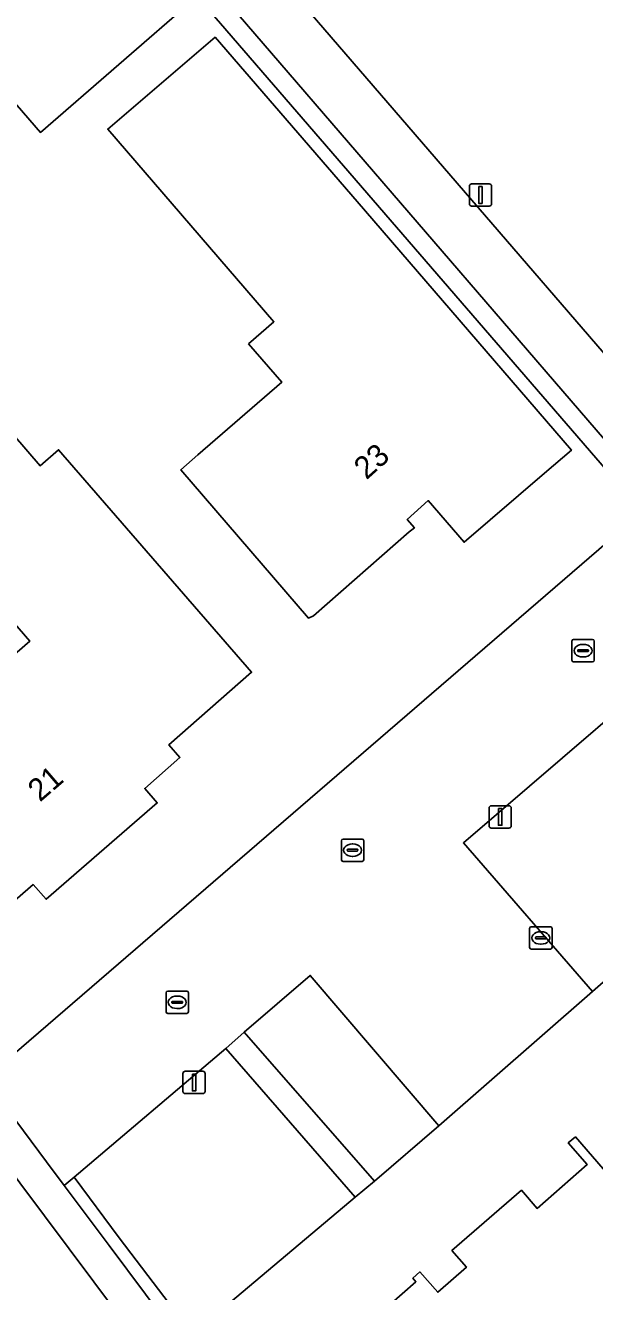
# Model space of a CAD drawing. Extents: x 155887 to 156869, y 383880 to 384678.
# Drawn here: x 156711.7 to 156737.2, y 384474.7 to 384531.4 of the extents above; entities that cross this region are included whole.
import ezdxf

# ---------------------------------------------------------------- set-up
doc = ezdxf.new("R2010")
doc.units = 0
for name, color, linetype in [('IMGEO_Erf', 7, 'Continuous'), ('IMGEO_Fietspad_gesloten', 7, 'Continuous'), ('IMGEO_Groenvoorziening', 7, 'Continuous'), ('IMGEO_Haag', 7, 'Continuous'), ('IMGEO_Kolk', 7, 'Continuous'), ('IMGEO_Lichtmast', 7, 'Continuous'), ('IMGEO_Pand', 7, 'Continuous'), ('IMGEO_Pand_nummerreeks', 7, 'Continuous'), ('IMGEO_Rijbaan_lokaal_open', 7, 'Continuous'), ('IMGEO_Voetpad_open', 7, 'Continuous')]:
    doc.layers.add(name, color=color, linetype=linetype)

msp = doc.modelspace()

# ---------------------------------------------------------------- linework, layer by layer
at = {"layer": 'IMGEO_Erf'}
for points in [[(156701.431, 384553.575), (156675.468, 384531.273), (156703.945, 384493.136), (156704.845, 384491.931), (156710.352, 384484.555), (156739.345, 384509.57), (156719.422, 384532.653), (156712.4, 384526.557), (156708.802, 384530.72), (156711.678, 384533.209)], [(156737.575, 384471.15), (156735.265, 384469.158), (156736.604, 384467.606), (156733.167, 384464.64), (156733.067, 384464.755), (156731.828, 384466.192), (156730.828, 384465.313), (156727.093, 384469.646), (156726.892, 384469.509), (156724.987, 384471.728), (156727.228, 384473.662), (156727.372, 384473.495), (156729.202, 384475.105), (156729.068, 384475.268), (156729.385, 384475.545), (156730.182, 384474.635), (156731.461, 384475.756), (156730.811, 384476.497), (156733.923, 384479.197), (156734.624, 384478.389), (156736.86, 384480.348), (156736.023, 384481.318), (156736.343, 384481.587), (156750.808, 384464.843)]]:
    msp.add_lwpolyline(points, dxfattribs=at)
for points in [[(156721.716, 384517.093), (156722.848, 384518.081), (156715.415, 384526.712), (156720.214, 384530.82), (156726.572, 384523.461), (156736.163, 384512.328), (156734.96, 384511.299), (156731.36, 384508.208), (156729.757, 384510.074), (156728.815, 384509.231), (156729.134, 384508.859), (156728.907, 384508.68), (156724.615, 384504.919), (156724.401, 384504.807), (156718.68, 384511.451), (156719.443, 384512.122), (156723.198, 384515.374)], [(156710.73, 384515.228), (156709.899, 384514.508), (156712.387, 384511.636), (156713.216, 384512.354), (156721.849, 384502.389), (156718.147, 384499.141), (156718.643, 384498.575), (156717.069, 384497.194), (156717.632, 384496.544), (156712.653, 384492.229), (156712.077, 384492.889), (156710.67, 384491.671), (156707.059, 384495.814), (156706.308, 384495.175), (156702.752, 384499.28), (156706.341, 384502.389), (156708.043, 384500.424), (156711.921, 384503.783), (156705.746, 384510.91), (156701.045, 384506.837), (156697.443, 384510.994), (156707.129, 384519.385)], [(156757.218, 384488.837), (156756.564, 384489.594), (156748.919, 384498.444), (156737.098, 384488.094), (156730.232, 384482.082), (156727.346, 384479.612), (156726.487, 384478.889), (156719.208, 384472.761), (156754.057, 384426.161), (156786.92, 384454.456)]]:
    msp.add_lwpolyline(points, close=True, dxfattribs=at)
at = {"layer": 'IMGEO_Fietspad_gesloten'}
msp.add_lwpolyline([(156829.644, 384321.55), (156794.611, 384368.257), (156790.032, 384374.386), (156786.635, 384378.933), (156755.816, 384420.182), (156752.409, 384424.742), (156673.852, 384529.885), (156671.16, 384527.565), (156674.821, 384522.667), (156704.959, 384482.356), (156711.065, 384474.144), (156711.211, 384473.888), (156716.533, 384466.816), (156746.629, 384426.496), (156756.695, 384413.1), (156780.368, 384381.357), (156791.786, 384366.121), (156791.933, 384365.945), (156822.101, 384325.753), (156823.908, 384323.325), (156828.151, 384317.576), (156829.644, 384321.55)], dxfattribs=at)
at = {"layer": 'IMGEO_Groenvoorziening'}
for points in [[(156701.627, 384558.41), (156746.365, 384506.522), (156752, 384500), (156792.9, 384452.66), (156806.723, 384464.552), (156785.482, 384488.274), (156779.883, 384495.023), (156777.21, 384497.871), (156775.598, 384500), (156769.41, 384508.172), (156762.452, 384516.465), (156756.545, 384523.93), (156751.882, 384529.312), (156748.688, 384532.293), (156745.408, 384535.691), (156739.222, 384543.094), (156737.963, 384544.473), (156732.76, 384550.173), (156717.577, 384565.925), (156716.021, 384567.715)], [(156705.337, 384548.958), (156719.422, 384532.653), (156739.345, 384509.57), (156739.97, 384510.109), (156702.057, 384554.113), (156701.431, 384553.575)], [(156748.919, 384498.444), (156743.246, 384504.998), (156731.33, 384494.75), (156737.098, 384488.094)], [(156730.232, 384482.082), (156724.476, 384488.82), (156721.523, 384486.285), (156727.346, 384479.612)], [(156719.208, 384472.761), (156726.487, 384478.889), (156720.695, 384485.553), (156713.908, 384479.785), (156715.918, 384477.072)], [(156719.208, 384472.761), (156715.918, 384477.072), (156713.908, 384479.785), (156713.47, 384479.412), (156715.479, 384476.731), (156718.735, 384472.363), (156753.516, 384425.695), (156754.057, 384426.161)]]:
    msp.add_lwpolyline(points, close=True, dxfattribs=at)
at = {"layer": 'IMGEO_Haag'}
for points in [[(156705.337, 384548.958), (156719.422, 384532.653), (156739.345, 384509.57), (156739.97, 384510.109), (156702.057, 384554.113), (156701.431, 384553.575)], [(156719.208, 384472.761), (156715.918, 384477.072), (156713.908, 384479.785), (156713.47, 384479.412), (156715.479, 384476.731), (156718.735, 384472.363), (156753.516, 384425.695), (156754.057, 384426.161)]]:
    msp.add_lwpolyline(points, close=True, dxfattribs=at)
at = {"layer": 'IMGEO_Kolk'}
for p, q in [((156736.258, 384503.858), (156737.11, 384503.858)), ((156736.183, 384502.932), (156736.183, 384503.784)), ((156736.442, 384503.352), (156736.442, 384503.364)), ((156736.88, 384503.315), (156736.482, 384503.315)), ((156736.485, 384503.401), (156736.883, 384503.401)), ((156736.671, 384503.638), (156736.696, 384503.638)), ((156736.926, 384503.364), (156736.926, 384503.352)), ((156737.184, 384503.784), (156737.184, 384502.932)), ((156737.11, 384502.858), (156736.258, 384502.858)), ((156736.694, 384503.078), (156736.669, 384503.078)), ((156725.87, 384493.999), (156725.87, 384494.851)), ((156725.945, 384494.925), (156726.797, 384494.925)), ((156726.871, 384494.851), (156726.871, 384493.999)), ((156726.129, 384494.419), (156726.129, 384494.431)), ((156726.567, 384494.382), (156726.169, 384494.382)), ((156726.172, 384494.468), (156726.57, 384494.468)), ((156726.358, 384494.705), (156726.383, 384494.705)), ((156726.613, 384494.431), (156726.613, 384494.419)), ((156726.797, 384493.925), (156725.945, 384493.925)), ((156726.381, 384494.145), (156726.356, 384494.145)), ((156734.292, 384490.07), (156734.292, 384490.922)), ((156734.367, 384490.996), (156735.219, 384490.996)), ((156735.293, 384490.922), (156735.293, 384490.07)), ((156734.551, 384490.49), (156734.551, 384490.502)), ((156734.989, 384490.453), (156734.591, 384490.453)), ((156734.594, 384490.539), (156734.992, 384490.539)), ((156734.78, 384490.776), (156734.805, 384490.776)), ((156735.035, 384490.502), (156735.035, 384490.49)), ((156735.219, 384489.996), (156734.367, 384489.996)), ((156734.803, 384490.216), (156734.778, 384490.216)), ((156718.023, 384487.189), (156718.023, 384488.041)), ((156718.098, 384488.115), (156718.95, 384488.115)), ((156719.024, 384488.041), (156719.024, 384487.189)), ((156718.282, 384487.609), (156718.282, 384487.621)), ((156718.72, 384487.572), (156718.322, 384487.572)), ((156718.325, 384487.658), (156718.723, 384487.658)), ((156718.511, 384487.895), (156718.536, 384487.895)), ((156718.766, 384487.621), (156718.766, 384487.609)), ((156718.95, 384487.115), (156718.098, 384487.115)), ((156718.534, 384487.335), (156718.509, 384487.335))]:
    msp.add_line(p, q, dxfattribs=at)
for points in [[(156736.258, 384503.858), (156737.11, 384503.858)], [(156736.183, 384502.932), (156736.183, 384503.784)], [(156737.184, 384503.784), (156737.184, 384502.932)], [(156737.11, 384502.858), (156736.258, 384502.858)], [(156725.87, 384493.999), (156725.87, 384494.851)], [(156725.945, 384494.925), (156726.797, 384494.925)], [(156726.871, 384494.851), (156726.871, 384493.999)], [(156726.797, 384493.925), (156725.945, 384493.925)], [(156734.292, 384490.07), (156734.292, 384490.922)], [(156734.367, 384490.996), (156735.219, 384490.996)], [(156735.293, 384490.922), (156735.293, 384490.07)], [(156735.219, 384489.996), (156734.367, 384489.996)], [(156718.023, 384487.189), (156718.023, 384488.041)], [(156718.098, 384488.115), (156718.95, 384488.115)], [(156719.024, 384488.041), (156719.024, 384487.189)], [(156718.95, 384487.115), (156718.098, 384487.115)]]:
    msp.add_lwpolyline(points, dxfattribs=at)
for centre, radius, start, end in [((156736.26, 384503.782), 0.0765, 91.552, 178.448), ((156736.26, 384503.782), 0.0765, 91.552, 178.448), ((156737.108, 384503.782), 0.0765, 1.552, 88.448), ((156737.108, 384503.782), 0.0765, 1.552, 88.448), ((156736.482, 384503.361), 0.0403, 85.8775, 175.7526), ((156736.479, 384503.351), 0.0366, 178.938, 274.7102), ((156736.883, 384503.358), 0.043, 264.8664, 352.4533), ((156736.887, 384503.363), 0.0386, 1.7309, 96.639), ((156736.26, 384502.934), 0.0765, 181.552, 268.448), ((156736.26, 384502.934), 0.0765, 181.552, 268.448), ((156737.108, 384502.934), 0.0765, 271.552, 358.448), ((156737.108, 384502.934), 0.0765, 271.552, 358.448), ((156725.947, 384494.849), 0.0765, 91.552, 178.448), ((156725.947, 384494.849), 0.0765, 91.552, 178.448), ((156726.795, 384494.849), 0.0765, 1.552, 88.448), ((156726.795, 384494.849), 0.0765, 1.552, 88.448), ((156726.169, 384494.428), 0.0403, 85.8775, 175.7526), ((156726.166, 384494.418), 0.0366, 178.938, 274.7102), ((156726.57, 384494.425), 0.043, 264.8664, 352.4533), ((156726.574, 384494.43), 0.0386, 1.7309, 96.639), ((156725.947, 384494.001), 0.0765, 181.552, 268.448), ((156725.947, 384494.001), 0.0765, 181.552, 268.448), ((156726.795, 384494.001), 0.0765, 271.552, 358.448), ((156726.795, 384494.001), 0.0765, 271.552, 358.448), ((156734.369, 384490.92), 0.0765, 91.552, 178.448), ((156734.369, 384490.92), 0.0765, 91.552, 178.448), ((156735.217, 384490.92), 0.0765, 1.552, 88.448), ((156735.217, 384490.92), 0.0765, 1.552, 88.448), ((156734.591, 384490.499), 0.0403, 85.8775, 175.7526), ((156734.588, 384490.489), 0.0366, 178.938, 274.7102), ((156734.992, 384490.496), 0.043, 264.8664, 352.4533), ((156734.996, 384490.501), 0.0386, 1.7309, 96.639), ((156734.369, 384490.072), 0.0765, 181.552, 268.448), ((156734.369, 384490.072), 0.0765, 181.552, 268.448), ((156735.217, 384490.072), 0.0765, 271.552, 358.448), ((156735.217, 384490.072), 0.0765, 271.552, 358.448), ((156718.1, 384488.039), 0.0765, 91.552, 178.448), ((156718.1, 384488.039), 0.0765, 91.552, 178.448), ((156718.948, 384488.039), 0.0765, 1.552, 88.448), ((156718.948, 384488.039), 0.0765, 1.552, 88.448), ((156718.322, 384487.618), 0.0403, 85.8775, 175.7526), ((156718.319, 384487.608), 0.0366, 178.938, 274.7102), ((156718.723, 384487.615), 0.043, 264.8664, 352.4533), ((156718.727, 384487.62), 0.0386, 1.7309, 96.639), ((156718.1, 384487.191), 0.0765, 181.552, 268.448), ((156718.1, 384487.191), 0.0765, 181.552, 268.448), ((156718.948, 384487.191), 0.0765, 271.552, 358.448), ((156718.948, 384487.191), 0.0765, 271.552, 358.448)]:
    msp.add_arc(centre, radius, start, end, dxfattribs=at)
for centre, major_axis, ratio, start_param, end_param in [((156736.67, 384503.358), (-0.387, 0.002), 0.722429, 4.712389, 7.853982), ((156736.695, 384503.358), (-0.39, 0.002), 0.717154, 1.570796, 4.712389), ((156726.357, 384494.425), (-0.387, 0.002), 0.722429, 4.712389, 7.853982), ((156726.382, 384494.425), (-0.39, 0.002), 0.717154, 1.570796, 4.712389), ((156734.779, 384490.496), (-0.387, 0.002), 0.722429, 4.712389, 7.853982), ((156734.804, 384490.496), (-0.39, 0.002), 0.717154, 1.570796, 4.712389), ((156718.51, 384487.615), (-0.387, 0.002), 0.722429, 4.712389, 7.853982), ((156718.535, 384487.615), (-0.39, 0.002), 0.717154, 1.570796, 4.712389)]:
    msp.add_ellipse(centre, major_axis=major_axis, ratio=ratio, start_param=start_param, end_param=end_param, dxfattribs=at)
at = {"layer": 'IMGEO_Lichtmast'}
for p, q in [((156731.697, 384524.258), (156732.487, 384524.258)), ((156732.487, 384524.258), (156731.697, 384524.258)), ((156731.597, 384523.358), (156731.597, 384524.158)), ((156731.597, 384524.158), (156731.597, 384523.358)), ((156732.587, 384524.158), (156732.587, 384523.358)), ((156732.587, 384523.358), (156732.587, 384524.158)), ((156732.487, 384523.258), (156731.697, 384523.258)), ((156731.697, 384523.258), (156732.487, 384523.258)), ((156732.478, 384495.515), (156732.478, 384496.315)), ((156732.478, 384496.315), (156732.478, 384495.515)), ((156732.578, 384496.415), (156733.368, 384496.415)), ((156733.368, 384496.415), (156732.578, 384496.415)), ((156733.468, 384496.315), (156733.468, 384495.515)), ((156733.468, 384495.515), (156733.468, 384496.315)), ((156733.368, 384495.415), (156732.578, 384495.415)), ((156732.578, 384495.415), (156733.368, 384495.415)), ((156718.781, 384483.626), (156718.781, 384484.426)), ((156718.781, 384484.426), (156718.781, 384483.626)), ((156718.881, 384484.526), (156719.671, 384484.526)), ((156719.671, 384484.526), (156718.881, 384484.526)), ((156719.771, 384484.426), (156719.771, 384483.626)), ((156719.771, 384483.626), (156719.771, 384484.426)), ((156719.671, 384483.526), (156718.881, 384483.526)), ((156718.881, 384483.526), (156719.671, 384483.526))]:
    msp.add_line(p, q, dxfattribs=at)
for points in [[(156732.017, 384524.133), (156732.167, 384524.133), (156732.167, 384523.383), (156732.017, 384523.383), (156732.017, 384524.133)], [(156732.898, 384496.29), (156733.048, 384496.29), (156733.048, 384495.54), (156732.898, 384495.54), (156732.898, 384496.29)], [(156719.201, 384484.401), (156719.351, 384484.401), (156719.351, 384483.651), (156719.201, 384483.651), (156719.201, 384484.401)]]:
    msp.add_lwpolyline(points, dxfattribs=at)
for centre, start, end in [((156731.697, 384524.158), 90, 180), ((156731.697, 384524.158), 90, 180), ((156732.487, 384524.158), 0, 90), ((156732.487, 384524.158), 360, 90), ((156731.697, 384523.358), 180, 270), ((156731.697, 384523.358), 180, 270), ((156732.487, 384523.358), 270, 0), ((156732.487, 384523.358), 270, 0), ((156732.578, 384496.315), 90, 180), ((156732.578, 384496.315), 90, 180), ((156733.368, 384496.315), 0, 90), ((156733.368, 384496.315), 360, 90), ((156732.578, 384495.515), 180, 270), ((156732.578, 384495.515), 180, 270), ((156733.368, 384495.515), 270, 0), ((156733.368, 384495.515), 270, 0), ((156718.881, 384484.426), 90, 180), ((156718.881, 384484.426), 90, 180), ((156719.671, 384484.426), 0, 90), ((156719.671, 384484.426), 360, 90), ((156718.881, 384483.626), 180, 270), ((156718.881, 384483.626), 180, 270), ((156719.671, 384483.626), 270, 0), ((156719.671, 384483.626), 270, 0)]:
    msp.add_arc(centre, 0.1, start, end, dxfattribs=at)
at = {"layer": 'IMGEO_Pand'}
for points in [[(156705.337, 384548.958), (156701.466, 384545.582), (156700.959, 384546.136), (156699.632, 384544.988), (156700.177, 384544.349), (156698.699, 384543.084), (156698.151, 384543.72), (156694.591, 384540.654), (156695.879, 384539.161), (156695.484, 384538.802), (156696.427, 384537.697), (156696.824, 384538.035), (156697.595, 384537.148), (156700.927, 384533.314), (156707.048, 384538.555), (156711.678, 384533.209), (156708.802, 384530.72), (156712.4, 384526.557), (156719.422, 384532.653)], [(156721.716, 384517.093), (156723.198, 384515.374), (156719.443, 384512.122), (156718.68, 384511.451), (156724.401, 384504.807), (156724.615, 384504.919), (156728.907, 384508.68), (156729.134, 384508.859), (156728.815, 384509.231), (156729.757, 384510.074), (156731.36, 384508.208), (156734.96, 384511.299), (156736.163, 384512.328), (156726.572, 384523.461), (156720.214, 384530.82), (156715.415, 384526.712), (156722.848, 384518.081)], [(156710.67, 384491.671), (156712.077, 384492.889), (156712.653, 384492.229), (156717.632, 384496.544), (156717.069, 384497.194), (156718.643, 384498.575), (156718.147, 384499.141), (156721.849, 384502.389), (156713.216, 384512.354), (156712.387, 384511.636), (156709.899, 384514.508), (156710.73, 384515.228), (156707.129, 384519.385), (156697.443, 384510.994), (156701.045, 384506.837), (156705.746, 384510.91), (156711.921, 384503.783), (156708.043, 384500.424), (156706.341, 384502.389), (156702.752, 384499.28), (156706.308, 384495.175), (156707.059, 384495.814)]]:
    msp.add_lwpolyline(points, close=True, dxfattribs=at)
msp.add_lwpolyline([(156750.808, 384464.843), (156736.343, 384481.587), (156736.023, 384481.318), (156736.86, 384480.348), (156734.624, 384478.389), (156733.923, 384479.197), (156730.811, 384476.497), (156731.461, 384475.756), (156730.182, 384474.635), (156729.385, 384475.545), (156729.068, 384475.268), (156729.202, 384475.105), (156727.372, 384473.495), (156727.228, 384473.662), (156724.987, 384471.728), (156726.892, 384469.509), (156727.093, 384469.646), (156730.828, 384465.313), (156731.828, 384466.192), (156733.067, 384464.755), (156733.167, 384464.64), (156736.604, 384467.606), (156735.265, 384469.158), (156737.575, 384471.15)], dxfattribs=at)
at = {"layer": 'IMGEO_Rijbaan_lokaal_open'}
msp.add_lwpolyline([(156746.365, 384506.522), (156701.627, 384558.41), (156664.623, 384601.327), (156623.228, 384649.262), (156622.096, 384650.592), (156620.172, 384648.933), (156622.832, 384645.854), (156660.155, 384602.646), (156660.278, 384602.504), (156660.868, 384601.823), (156664.605, 384597.51), (156665.067, 384596.977), (156698.126, 384558.649), (156698.324, 384558.419), (156702.057, 384554.113), (156739.97, 384510.109)], dxfattribs=at)
msp.add_lwpolyline([(156731.33, 384494.75), (156743.246, 384504.998), (156743.889, 384505.551), (156741.739, 384508.056), (156739.97, 384510.109), (156739.345, 384509.57), (156710.352, 384484.555), (156709.911, 384484.174), (156712.674, 384480.473), (156713.47, 384479.412), (156713.908, 384479.785), (156720.695, 384485.553), (156721.523, 384486.285), (156724.476, 384488.82), (156730.232, 384482.082), (156737.098, 384488.094)], close=True, dxfattribs=at)
at = {"layer": 'IMGEO_Voetpad_open'}
for points in [[(156715.479, 384476.731), (156713.47, 384479.412), (156712.674, 384480.473), (156709.911, 384484.174), (156704.403, 384491.55), (156703.473, 384492.795), (156675.025, 384530.893), (156673.852, 384529.885), (156752.409, 384424.742), (156753.516, 384425.695), (156718.735, 384472.363)], [(156726.487, 384478.889), (156727.346, 384479.612), (156721.523, 384486.285), (156720.695, 384485.553)]]:
    msp.add_lwpolyline(points, close=True, dxfattribs=at)

# ---------------------------------------------------------------- texts
at = {"layer": 'IMGEO_Pand_nummerreeks'}
for s, rotation, p in [('23', 41.8255, (156726.989, 384510.98)), ('21', 40.7337, (156712.38, 384496.557))]:
    msp.add_text(s, height=1, rotation=rotation, dxfattribs=at).set_placement(p)

doc.saveas('drawing.dxf')
